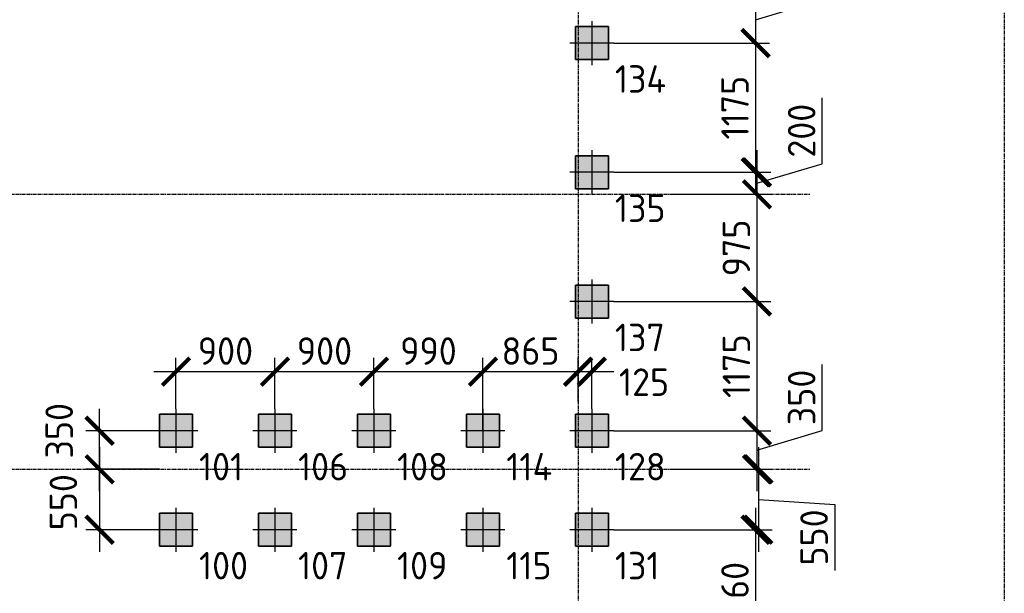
# Model space of a CAD drawing. Header units: millimetres. Extents: x -93479 to 1057970, y -66333 to 172656.
# Tile 283 of 473: x 363447 to 372399, y 108100 to 113316. Entities that reach past the tile are written whole.
import ezdxf

# ---------------------------------------------------------------- set-up
doc = ezdxf.new("R2010")
doc.units = ezdxf.units.MM
for name, pattern in [('______5', [1100, 800, -100, 100, -100]), ('DASHDOT', [25.4, 12.7, -6.35, 0, -6.35]), ('осевая', [50.8, 31.75, -6.35, 6.35, -6.35])]:
    doc.linetypes.add(name, pattern=pattern)
for name, color, linetype, lineweight in [('Standard', 7, 'Continuous', 25), ('КО_оси', 1, 'DASHDOT', 25), ('КО_осн_тон', 183, 'Continuous', 25), ('КО_фундаменты', 2, 'Continuous', 50), ('Оси', 40, '______5', 18), ('РАЗМЕРЫ', 7, 'Continuous', 9)]:
    doc.layers.add(name, color=color, linetype=linetype, lineweight=lineweight)
doc.styles.add('GOST-2.304_Type-B', font='GOST_Common.ttf')
doc.styles.add('ГОСТ', font='GOST_Common.ttf')
doc.dimstyles.new('СПДС', dxfattribs={"dimscale": 100, "dimtxt": 2.5, "dimasz": 2.5, "dimexe": 1.25, "dimexo": 0, "dimtad": 1, "dimdec": 0, "dimtxsty": 'GOST-2.304_Type-B', "dimblk": 'ARCHTICK', "dimcen": 2.5, "dimdle": 2, "dimadec": 0, "dimazin": 2, "dimtfac": 0.75, "dimtdec": 0, "dimtmove": 1, "dimatfit": 3, "dimfxl": 1, "dimtolj": 1, "dimarcsym": 1})

# ---------------------------------------------------------------- blocks, each defined once
blk = doc.blocks.new('оси')
at = {"layer": 'Оси', "color": 7, "linetype": 'осевая', "lineweight": 25, "transparency": 33554687}
for p, q in [((51513.5, 151.4), (51513.5, -36280.2)), ((-11815.1, -12606.9), (53620.6, -12606.9)), ((-11815.1, -15106.9), (53620.6, -15106.9))]:
    blk.add_line(p, q, dxfattribs=at)
blk = doc.blocks.new('Свайка')
at = {"layer": 'КО_оси', "color": 7, "ltscale": 100}
for p, q in [((0, 200), (0, -200)), ((200, 0), (-200, 0))]:
    blk.add_line(p, q, dxfattribs=at)
at = {"layer": 'КО_фундаменты', "color": 7, "lineweight": 35, "ltscale": 100}
for p, q in [((150, 150), (-150, 150)), ((-150, 150), (-150, -150)), ((150, -150), (150, 150)), ((-150, -150), (150, -150))]:
    blk.add_line(p, q, dxfattribs=at)
blk = doc.blocks.new('тип 1')
at = {"layer": 'РАЗМЕРЫ', "transparency": 33554648}
h = blk.add_hatch(dxfattribs=at)
h.set_pattern_fill('ANGLE')
h.set_pattern_definition([(0, (48473.799, -10763.0816), (0, 6.985), [5.08, -1.905]), (90, (48473.799, -10763.0816), (-6.985, 4e-16), [5.08, -1.905])])
h.paths.add_polyline_path([(-31407, 50949.9), (-31107, 50949.9), (-31107, 51249.9), (-31407, 51249.9)])
edge = h.paths.add_edge_path()
edge.add_line((-31257, 51299.9), (-31257, 50899.9))
edge = h.paths.add_edge_path()
edge.add_line((-31057, 51099.9), (-31457, 51099.9))
at = {"layer": 'КО_оси', "color": 7}
blk.add_blockref('Свайка', (-31257, 51099.9, -3100), dxfattribs=at)
blk = doc.blocks.new('_ArchTick')
at = {"color": 0, "linetype": 'ByBlock', "const_width": 0.15}
blk.add_lwpolyline([(-0.5, -0.5), (0.5, 0.5)], dxfattribs=at)
blk = doc.blocks.new('*D2349')
at = {"layer": 'DEFPOINTS', "color": 0, "transparency": 16777216}
for p in [(369019.9, 113528.2), (368849.1, 113103.2, -360), (370137.7, 113103.2)]:
    blk.add_point(p, dxfattribs=at)
at = {"layer": 'РАЗМЕРЫ', "color": 0, "lineweight": -2, "transparency": 16777216}
for p, q in [((370731.4, 113493.8), (370731.4, 114118.8)), ((370137.7, 113728.2), (370137.7, 112903.2)), ((369019.9, 113528.2), (370262.7, 113528.2)), ((370137.7, 113315.7), (370731.4, 113493.8)), ((368849.1, 113103.2), (370262.7, 113103.2))]:
    blk.add_line(p, q, dxfattribs=at)
at = {"layer": 'РАЗМЕРЫ', "color": 0, "lineweight": -2, "transparency": 16777216, "xscale": 250, "yscale": 250, "zscale": 250}
for p, rotation in [((370137.7, 113528.2), 90), ((370137.7, 113103.2), 270)]:
    blk.add_blockref('_ArchTick', p, dxfattribs=dict(at, rotation=rotation))
at = {"layer": 'РАЗМЕРЫ', "color": 0, "transparency": 16777216, "insert": (370543.9, 113806.3), "char_height": 250, "attachment_point": 5, "rotation": 90, "style": 'GOST-2.304_Type-B'}
blk.add_mtext('\\A1;425', dxfattribs=at)
blk = doc.blocks.new('*D2350')
at = {"layer": 'DEFPOINTS', "color": 0, "transparency": 16777216}
for p in [(368849.1, 113103.2, -3100), (368849.1, 111928.2, -3100), (370137.7, 111928.2)]:
    blk.add_point(p, dxfattribs=at)
at = {"layer": 'РАЗМЕРЫ', "color": 0, "lineweight": -2, "transparency": 16777216}
for p, q in [((370137.7, 113303.2), (370137.7, 111728.2)), ((368849.1, 113103.2), (370262.7, 113103.2)), ((368849.1, 111928.2), (370262.7, 111928.2))]:
    blk.add_line(p, q, dxfattribs=at)
at = {"layer": 'РАЗМЕРЫ', "color": 0, "lineweight": -2, "transparency": 16777216, "xscale": 250, "yscale": 250, "zscale": 250}
for p, rotation in [((370137.7, 113103.2), 90), ((370137.7, 111928.2), 270)]:
    blk.add_blockref('_ArchTick', p, dxfattribs=dict(at, rotation=rotation))
at = {"layer": 'РАЗМЕРЫ', "color": 0, "transparency": 16777216, "insert": (369950.2, 112515.7), "char_height": 250, "attachment_point": 5, "rotation": 90, "style": 'GOST-2.304_Type-B'}
blk.add_mtext('\\A1;1175', dxfattribs=at)
blk = doc.blocks.new('*D2351')
at = {"layer": 'DEFPOINTS', "color": 0, "transparency": 16777216}
for p in [(368849.1, 111928.2, -360), (369361.4, 111728.2), (370150.2, 111728.2)]:
    blk.add_point(p, dxfattribs=at)
at = {"layer": 'РАЗМЕРЫ', "color": 0, "lineweight": -2, "transparency": 16777216}
for p, q in [((370743.9, 112006.3), (370743.9, 112606.3)), ((370150.2, 112128.2), (370150.2, 111528.2)), ((370150.2, 111828.2), (370743.9, 112006.3)), ((368849.1, 111928.2), (370275.2, 111928.2)), ((369361.4, 111728.2), (370275.2, 111728.2))]:
    blk.add_line(p, q, dxfattribs=at)
at = {"layer": 'РАЗМЕРЫ', "color": 0, "lineweight": -2, "transparency": 16777216, "xscale": 250, "yscale": 250, "zscale": 250}
for p, rotation in [((370150.2, 111928.2), 90), ((370150.2, 111728.2), 270)]:
    blk.add_blockref('_ArchTick', p, dxfattribs=dict(at, rotation=rotation))
at = {"layer": 'РАЗМЕРЫ', "color": 0, "transparency": 16777216, "insert": (370556.4, 112306.3), "char_height": 250, "attachment_point": 5, "rotation": 90, "style": 'GOST-2.304_Type-B'}
blk.add_mtext('\\A1;200', dxfattribs=at)
blk = doc.blocks.new('*D2352')
at = {"layer": 'DEFPOINTS', "color": 0, "transparency": 16777216}
for p in [(369361.4, 111728.2), (368849.1, 110753.2, -360), (370150.2, 110753.2)]:
    blk.add_point(p, dxfattribs=at)
at = {"layer": 'РАЗМЕРЫ', "color": 0, "lineweight": -2, "transparency": 16777216}
for p, q in [((370150.2, 111928.2), (370150.2, 110553.2)), ((369361.4, 111728.2), (370275.2, 111728.2)), ((368849.1, 110753.2), (370275.2, 110753.2))]:
    blk.add_line(p, q, dxfattribs=at)
at = {"layer": 'РАЗМЕРЫ', "color": 0, "lineweight": -2, "transparency": 16777216, "xscale": 250, "yscale": 250, "zscale": 250}
for p, rotation in [((370150.2, 111728.2), 90), ((370150.2, 110753.2), 270)]:
    blk.add_blockref('_ArchTick', p, dxfattribs=dict(at, rotation=rotation))
at = {"layer": 'РАЗМЕРЫ', "color": 0, "transparency": 16777216, "insert": (369962.7, 111240.7), "char_height": 250, "attachment_point": 5, "rotation": 90, "style": 'GOST-2.304_Type-B'}
blk.add_mtext('\\A1;975', dxfattribs=at)
blk = doc.blocks.new('*D2353')
at = {"layer": 'DEFPOINTS', "color": 0, "transparency": 16777216}
for p in [(368849.1, 110753.2, -3100), (368849.1, 109578.2, -3100), (370150.2, 109578.2)]:
    blk.add_point(p, dxfattribs=at)
at = {"layer": 'РАЗМЕРЫ', "color": 0, "lineweight": -2, "transparency": 16777216}
for p, q in [((370150.2, 110953.2), (370150.2, 109378.2)), ((368849.1, 110753.2), (370275.2, 110753.2)), ((368849.1, 109578.2), (370275.2, 109578.2))]:
    blk.add_line(p, q, dxfattribs=at)
at = {"layer": 'РАЗМЕРЫ', "color": 0, "lineweight": -2, "transparency": 16777216, "xscale": 250, "yscale": 250, "zscale": 250}
for p, rotation in [((370150.2, 110753.2), 90), ((370150.2, 109578.2), 270)]:
    blk.add_blockref('_ArchTick', p, dxfattribs=dict(at, rotation=rotation))
at = {"layer": 'РАЗМЕРЫ', "color": 0, "transparency": 16777216, "insert": (369962.7, 110165.7), "char_height": 250, "attachment_point": 5, "rotation": 90, "style": 'GOST-2.304_Type-B'}
blk.add_mtext('\\A1;1175', dxfattribs=at)
blk = doc.blocks.new('*D2354')
at = {"layer": 'DEFPOINTS', "color": 0, "transparency": 16777216}
for p in [(368849.1, 109578.2, -360), (369383.1, 109228.2), (370150.2, 109228.2)]:
    blk.add_point(p, dxfattribs=at)
at = {"layer": 'РАЗМЕРЫ', "color": 0, "lineweight": -2, "transparency": 16777216}
for p, q in [((370743.9, 109581.3), (370743.9, 110181.3)), ((370150.2, 109778.2), (370150.2, 109028.2)), ((368849.1, 109578.2), (370275.2, 109578.2)), ((370150.2, 109403.2), (370743.9, 109581.3)), ((369383.1, 109228.2), (370275.2, 109228.2))]:
    blk.add_line(p, q, dxfattribs=at)
at = {"layer": 'РАЗМЕРЫ', "color": 0, "lineweight": -2, "transparency": 16777216, "xscale": 250, "yscale": 250, "zscale": 250}
for p, rotation in [((370150.2, 109578.2), 90), ((370150.2, 109228.2), 270)]:
    blk.add_blockref('_ArchTick', p, dxfattribs=dict(at, rotation=rotation))
at = {"layer": 'РАЗМЕРЫ', "color": 0, "transparency": 16777216, "insert": (370556.4, 109881.3), "char_height": 250, "attachment_point": 5, "rotation": 90, "style": 'GOST-2.304_Type-B'}
blk.add_mtext('\\A1;350', dxfattribs=at)
blk = doc.blocks.new('*D2355')
at = {"layer": 'DEFPOINTS', "color": 0, "transparency": 16777216}
for p in [(369383.1, 109228.2), (368849.1, 108678.2, -360), (370162.7, 108678.2)]:
    blk.add_point(p, dxfattribs=at)
at = {"layer": 'РАЗМЕРЫ', "color": 0, "lineweight": -2, "transparency": 16777216}
for p, q in [((370162.7, 109428.2), (370162.7, 108478.2)), ((369383.1, 109228.2), (370287.7, 109228.2)), ((370162.7, 108953.2), (370857.1, 108908)), ((370857.1, 108908), (370857.1, 108308)), ((368849.1, 108678.2), (370287.7, 108678.2))]:
    blk.add_line(p, q, dxfattribs=at)
at = {"layer": 'РАЗМЕРЫ', "color": 0, "lineweight": -2, "transparency": 16777216, "xscale": 250, "yscale": 250, "zscale": 250}
for p, rotation in [((370162.7, 109228.2), 90), ((370162.7, 108678.2), 270)]:
    blk.add_blockref('_ArchTick', p, dxfattribs=dict(at, rotation=rotation))
at = {"layer": 'РАЗМЕРЫ', "color": 0, "transparency": 16777216, "insert": (370669.6, 108608), "char_height": 250, "attachment_point": 5, "rotation": 90, "style": 'GOST-2.304_Type-B'}
blk.add_mtext('\\A1;550', dxfattribs=at)
blk = doc.blocks.new('*D2356')
at = {"layer": 'DEFPOINTS', "color": 0, "transparency": 16777216}
for p in [(368849.1, 108678.2, -3100), (368849.1, 107518.2, -3100), (370137.7, 107518.2)]:
    blk.add_point(p, dxfattribs=at)
at = {"layer": 'РАЗМЕРЫ', "color": 0, "lineweight": -2, "transparency": 16777216}
for p, q in [((370137.7, 108878.2), (370137.7, 107318.2)), ((368849.1, 108678.2), (370262.7, 108678.2)), ((368849.1, 107518.2), (370262.7, 107518.2))]:
    blk.add_line(p, q, dxfattribs=at)
at = {"layer": 'РАЗМЕРЫ', "color": 0, "lineweight": -2, "transparency": 16777216, "xscale": 250, "yscale": 250, "zscale": 250}
for p, rotation in [((370137.7, 108678.2), 90), ((370137.7, 107518.2), 270)]:
    blk.add_blockref('_ArchTick', p, dxfattribs=dict(at, rotation=rotation))
at = {"layer": 'РАЗМЕРЫ', "color": 0, "transparency": 16777216, "insert": (369950.2, 108098.2), "char_height": 250, "attachment_point": 5, "rotation": 90, "style": 'GOST-2.304_Type-B'}
blk.add_mtext('\\A1;1160', dxfattribs=at)
blk = doc.blocks.new('*D2401')
at = {"layer": 'DEFPOINTS', "color": 0, "transparency": 16777216}
for p in [(367658.6, 110115.3), (368524, 109878.2, -2740), (367658.6, 109578.2, -3100)]:
    blk.add_point(p, dxfattribs=at)
at = {"layer": 'РАЗМЕРЫ', "color": 0, "lineweight": -2, "transparency": 16777216}
for p, q in [((367658.6, 109578.2), (367658.6, 110240.3)), ((368524, 109878.2), (368524, 110240.3)), ((368724, 110115.3), (367458.6, 110115.3))]:
    blk.add_line(p, q, dxfattribs=at)
at = {"layer": 'РАЗМЕРЫ', "color": 0, "lineweight": -2, "transparency": 16777216, "xscale": 250, "yscale": 250, "zscale": 250, "rotation": 180}
blk.add_blockref('_ArchTick', (367658.6, 110115.3), dxfattribs=at)
at = {"layer": 'РАЗМЕРЫ', "color": 0, "lineweight": -2, "transparency": 16777216, "xscale": 250, "yscale": 250, "zscale": 250}
blk.add_blockref('_ArchTick', (368524, 110115.3), dxfattribs=at)
at = {"layer": 'РАЗМЕРЫ', "color": 0, "transparency": 16777216, "insert": (368091.3, 110302.8), "char_height": 250, "attachment_point": 5, "style": 'GOST-2.304_Type-B'}
blk.add_mtext('\\A1;865', dxfattribs=at)
blk = doc.blocks.new('*D2402')
at = {"layer": 'DEFPOINTS', "color": 0, "transparency": 16777216}
for p in [(366668.1, 110115.3), (366668.1, 109778.2, -3100), (367658.6, 109578.2, -3100)]:
    blk.add_point(p, dxfattribs=at)
at = {"layer": 'РАЗМЕРЫ', "color": 0, "lineweight": -2, "transparency": 16777216}
for p, q in [((366668.1, 109778.2), (366668.1, 110240.3)), ((367658.6, 109578.2), (367658.6, 110240.3)), ((367858.6, 110115.3), (366468.1, 110115.3))]:
    blk.add_line(p, q, dxfattribs=at)
at = {"layer": 'РАЗМЕРЫ', "color": 0, "lineweight": -2, "transparency": 16777216, "xscale": 250, "yscale": 250, "zscale": 250, "rotation": 180}
blk.add_blockref('_ArchTick', (366668.1, 110115.3), dxfattribs=at)
at = {"layer": 'РАЗМЕРЫ', "color": 0, "lineweight": -2, "transparency": 16777216, "xscale": 250, "yscale": 250, "zscale": 250}
blk.add_blockref('_ArchTick', (367658.6, 110115.3), dxfattribs=at)
at = {"layer": 'РАЗМЕРЫ', "color": 0, "transparency": 16777216, "insert": (367163.4, 110302.8), "char_height": 250, "attachment_point": 5, "style": 'GOST-2.304_Type-B'}
blk.add_mtext('\\A1;990', dxfattribs=at)
blk = doc.blocks.new('*D2403')
at = {"layer": 'DEFPOINTS', "color": 0, "transparency": 16777216}
for p in [(365768.1, 110115.3), (365768.1, 109778.2, -3100), (366668.1, 109778.2, -3100)]:
    blk.add_point(p, dxfattribs=at)
at = {"layer": 'РАЗМЕРЫ', "color": 0, "lineweight": -2, "transparency": 16777216}
for p, q in [((365768.1, 109778.2), (365768.1, 110240.3)), ((366668.1, 109778.2), (366668.1, 110240.3)), ((366868.1, 110115.3), (365568.1, 110115.3))]:
    blk.add_line(p, q, dxfattribs=at)
at = {"layer": 'РАЗМЕРЫ', "color": 0, "lineweight": -2, "transparency": 16777216, "xscale": 250, "yscale": 250, "zscale": 250, "rotation": 180}
blk.add_blockref('_ArchTick', (365768.1, 110115.3), dxfattribs=at)
at = {"layer": 'РАЗМЕРЫ', "color": 0, "lineweight": -2, "transparency": 16777216, "xscale": 250, "yscale": 250, "zscale": 250}
blk.add_blockref('_ArchTick', (366668.1, 110115.3), dxfattribs=at)
at = {"layer": 'РАЗМЕРЫ', "color": 0, "transparency": 16777216, "insert": (366218.1, 110302.8), "char_height": 250, "attachment_point": 5, "style": 'GOST-2.304_Type-B'}
blk.add_mtext('\\A1;900', dxfattribs=at)
blk = doc.blocks.new('*D2404')
at = {"layer": 'DEFPOINTS', "color": 0, "transparency": 16777216}
for p in [(364868.1, 110115.3), (364868.1, 109778.2, -3100), (365768.1, 109778.2, -3100)]:
    blk.add_point(p, dxfattribs=at)
at = {"layer": 'РАЗМЕРЫ', "color": 0, "lineweight": -2, "transparency": 16777216}
for p, q in [((364868.1, 109778.2), (364868.1, 110240.3)), ((365768.1, 109778.2), (365768.1, 110240.3)), ((365968.1, 110115.3), (364668.1, 110115.3))]:
    blk.add_line(p, q, dxfattribs=at)
at = {"layer": 'РАЗМЕРЫ', "color": 0, "lineweight": -2, "transparency": 16777216, "xscale": 250, "yscale": 250, "zscale": 250, "rotation": 180}
blk.add_blockref('_ArchTick', (364868.1, 110115.3), dxfattribs=at)
at = {"layer": 'РАЗМЕРЫ', "color": 0, "lineweight": -2, "transparency": 16777216, "xscale": 250, "yscale": 250, "zscale": 250}
blk.add_blockref('_ArchTick', (365768.1, 110115.3), dxfattribs=at)
at = {"layer": 'РАЗМЕРЫ', "color": 0, "transparency": 16777216, "insert": (365318.1, 110302.8), "char_height": 250, "attachment_point": 5, "style": 'GOST-2.304_Type-B'}
blk.add_mtext('\\A1;900', dxfattribs=at)
blk = doc.blocks.new('*D2405')
at = {"layer": 'DEFPOINTS', "color": 0, "transparency": 16777216}
for p in [(368524, 110115.3), (368524, 109845), (368649.1, 109778.2, -360)]:
    blk.add_point(p, dxfattribs=at)
at = {"layer": 'РАЗМЕРЫ', "color": 0, "lineweight": -2, "transparency": 16777216}
for p, q in [((368524, 109845), (368524, 110240.3)), ((368649.1, 109778.2), (368649.1, 110240.3)), ((368849.1, 110115.3), (368324, 110115.3))]:
    blk.add_line(p, q, dxfattribs=at)
at = {"layer": 'РАЗМЕРЫ', "color": 0, "lineweight": -2, "transparency": 16777216, "xscale": 250, "yscale": 250, "zscale": 250, "rotation": 180}
blk.add_blockref('_ArchTick', (368524, 110115.3), dxfattribs=at)
at = {"layer": 'РАЗМЕРЫ', "color": 0, "lineweight": -2, "transparency": 16777216, "xscale": 250, "yscale": 250, "zscale": 250}
blk.add_blockref('_ArchTick', (368649.1, 110115.3), dxfattribs=at)
at = {"layer": 'РАЗМЕРЫ', "color": 0, "transparency": 16777216, "insert": (369123.6, 110020.1), "char_height": 250, "attachment_point": 5, "style": 'GOST-2.304_Type-B'}
blk.add_mtext('\\A1;125', dxfattribs=at)
blk = doc.blocks.new('*D2427')
at = {"layer": 'DEFPOINTS', "color": 0, "transparency": 16777216}
for p in [(364174.4, 109578.2), (364668.1, 109578.2, -360), (364719.4, 109228.2)]:
    blk.add_point(p, dxfattribs=at)
at = {"layer": 'РАЗМЕРЫ', "color": 0, "lineweight": -2, "transparency": 16777216}
for p, q in [((364174.4, 109028.2), (364174.4, 109778.2)), ((364668.1, 109578.2), (364049.4, 109578.2)), ((364719.4, 109228.2), (364049.4, 109228.2))]:
    blk.add_line(p, q, dxfattribs=at)
at = {"layer": 'РАЗМЕРЫ', "color": 0, "lineweight": -2, "transparency": 16777216, "xscale": 250, "yscale": 250, "zscale": 250}
for p, rotation in [((364174.4, 109578.2), 90), ((364174.4, 109228.2), 270)]:
    blk.add_blockref('_ArchTick', p, dxfattribs=dict(at, rotation=rotation))
at = {"layer": 'РАЗМЕРЫ', "color": 0, "transparency": 16777216, "insert": (363806.8, 109578.2), "char_height": 250, "attachment_point": 5, "rotation": 90, "style": 'GOST-2.304_Type-B'}
blk.add_mtext('\\A1;350', dxfattribs=at)
blk = doc.blocks.new('*D2428')
at = {"layer": 'DEFPOINTS', "color": 0, "transparency": 16777216}
for p in [(364719.4, 109228.2), (364174.4, 108678.2), (364668.1, 108678.2, -360)]:
    blk.add_point(p, dxfattribs=at)
at = {"layer": 'РАЗМЕРЫ', "color": 0, "lineweight": -2, "transparency": 16777216}
for p, q in [((364174.4, 109428.2), (364174.4, 108478.2)), ((364719.4, 109228.2), (364049.4, 109228.2)), ((364668.1, 108678.2), (364049.4, 108678.2))]:
    blk.add_line(p, q, dxfattribs=at)
at = {"layer": 'РАЗМЕРЫ', "color": 0, "lineweight": -2, "transparency": 16777216, "xscale": 250, "yscale": 250, "zscale": 250}
for p, rotation in [((364174.4, 109228.2), 90), ((364174.4, 108678.2), 270)]:
    blk.add_blockref('_ArchTick', p, dxfattribs=dict(at, rotation=rotation))
at = {"layer": 'РАЗМЕРЫ', "color": 0, "transparency": 16777216, "insert": (363844.3, 108928.5), "char_height": 250, "attachment_point": 5, "rotation": 90, "style": 'GOST-2.304_Type-B'}
blk.add_mtext('\\A1;550', dxfattribs=at)

msp = doc.modelspace()

# ---------------------------------------------------------------- linework, layer by layer
at = {"layer": 'Standard', "color": 202, "linetype": 'осевая', "lineweight": 30, "transparency": 33554687}
msp.add_lwpolyline([(349569.7, 122253.7), (372398.8, 122253.7), (372398.8, 90409.9), (349569.7, 90409.9), (349569.7, 90465.6)], dxfattribs=at)
at = {"layer": 'РАЗМЕРЫ', "color": 7, "linetype": 'осевая', "lineweight": 30}
msp.add_lwpolyline([(349569.7, 122253.7), (372398.8, 122253.7), (372398.8, 90409.9), (349569.7, 90409.9)], close=True, dxfattribs=at)

# ---------------------------------------------------------------- block references
msp.add_blockref('оси', (317010.4, 124335.1, 3100))
at = {"layer": 'РАЗМЕРЫ'}
for p in [(399906.1, 62003.3, 5840), (399906.1, 60828.3, 5840), (399906.1, 59653.3, 5840), (396125.1, 58478.3, 5840), (397025.1, 58478.3, 5840), (397925.1, 58478.3, 5840), (398915.6, 58478.3, 5840), (399906.1, 58478.3, 5840), (396125.1, 57578.3, 5840), (397025.1, 57578.3, 5840), (397925.1, 57578.3, 5840), (398915.6, 57578.3, 5840), (399906.1, 57578.3, 5840)]:
    msp.add_blockref('тип 1', p, dxfattribs=at)

# ---------------------------------------------------------------- texts
at = {"layer": 'КО_осн_тон', "style": 'ГОСТ'}
for s, p in [('134', (368858.3, 112651.6)), ('135', (368858.3, 111476.6)), ('137', (368858.3, 110301.6)), ('101', (365077.3, 109126.6)), ('106', (365977.3, 109126.6)), ('108', (366877.3, 109126.6)), ('114', (367870.8, 109126.6)), ('128', (368858.3, 109126.6)), ('100', (365077.3, 108226.6)), ('107', (365977.3, 108226.6)), ('109', (366877.3, 108226.6)), ('115', (367870.8, 108226.6)), ('131', (368858.3, 108226.6))]:
    msp.add_text(s, height=250, dxfattribs=at).set_placement(p)

# ---------------------------------------------------------------- dimensions: what is measured, and where the dimension line sits
at = {"layer": 'РАЗМЕРЫ'}
for base, p1, p2, picture, middle in [((370137.7, 113103.2, 3100), (369019.9, 113528.2, 3100), (368849.1, 113103.2, 2740), '*D2349', (370543.9, 113556.3, 3100)), ((370137.7, 111928.2, 5840), (368849.1, 113103.2, 2740), (368849.1, 111928.2, 2740), '*D2350', (369950.2, 112515.7, 5840)), ((370150.2, 111728.2, 3100), (368849.1, 111928.2, 2740), (369361.4, 111728.2, 3100), '*D2351', (370556.4, 112068.8, 3100)), ((370150.2, 110753.2, 3100), (369361.4, 111728.2, 3100), (368849.1, 110753.2, 2740), '*D2352', (369962.7, 111240.7, 3100)), ((370150.2, 109578.2, 5840), (368849.1, 110753.2, 2740), (368849.1, 109578.2, 2740), '*D2353', (369962.7, 110165.7, 5840)), ((370150.2, 109228.2, 3100), (368849.1, 109578.2, 2740), (369383.1, 109228.2, 3100), '*D2354', (370556.4, 109643.8, 3100)), ((370137.7, 107518.2, 5840), (368849.1, 108678.2, 2740), (368849.1, 107518.2, 2740), '*D2356', (369950.2, 108098.2, 5840))]:
    dim = msp.add_linear_dim(base=base, p1=p1, p2=p2, angle=90, dimstyle='СПДС', dxfattribs=at)
    dim.commit()
    dim.dimension.update_dxf_attribs({"geometry": picture, "text_midpoint": middle})
for base, p1, p2, picture, middle in [((364868.1, 110115.3, 5840), (365768.1, 109778.2, 2740), (364868.1, 109778.2, 2740), '*D2404', (365318.1, 110302.8, 5840)), ((365768.1, 110115.3, 5840), (366668.1, 109778.2, 2740), (365768.1, 109778.2, 2740), '*D2403', (366218.1, 110302.8, 5840)), ((366668.1022, 110115.3331, 5840), (367658.6019, 109578.216, 2740), (366668.1022, 109778.216, 2740), '*D2402', (367163.352, 110302.8331, 5840)), ((367658.6, 110115.3, 5840), (368524, 109878.2, 3100), (367658.6, 109578.2, 2740), '*D2401', (368091.3, 110302.8, 5840))]:
    dim = msp.add_linear_dim(base=base, p1=p1, p2=p2, dimstyle='СПДС', dxfattribs=at)
    dim.commit()
    dim.dimension.update_dxf_attribs({"geometry": picture, "text_midpoint": middle})
dim = msp.add_linear_dim(base=(368524, 110115.3, 3100), p1=(368649.1, 109778.2, 2740), p2=(368524, 109845, 3100), dimstyle='СПДС', dxfattribs=at)
dim.commit()
dim.dimension.update_dxf_attribs({"geometry": '*D2405', "text_midpoint": (369123.6, 109832.6, 3100), "dimtype": 160})
for base, p1, p2, picture, middle in [((364174.4, 109578.2, 3100), (364719.4, 109228.2, 3100), (364668.1, 109578.2, 2740), '*D2427', (363994.3, 109578.2, 3100)), ((364174.4, 108678.2, 3100), (364719.4, 109228.2, 3100), (364668.1, 108678.2, 2740), '*D2428', (364031.8, 108928.5, 3100)), ((370162.7, 108678.2, 3100), (369383.1, 109228.2, 3100), (368849.1, 108678.2, 2740), '*D2355', (370857.1, 108845.5, 3100))]:
    dim = msp.add_linear_dim(base=base, p1=p1, p2=p2, angle=90, dimstyle='СПДС', dxfattribs=at)
    dim.commit()
    dim.dimension.update_dxf_attribs({"geometry": picture, "text_midpoint": middle, "dimtype": 160})

doc.saveas('drawing.dxf')
